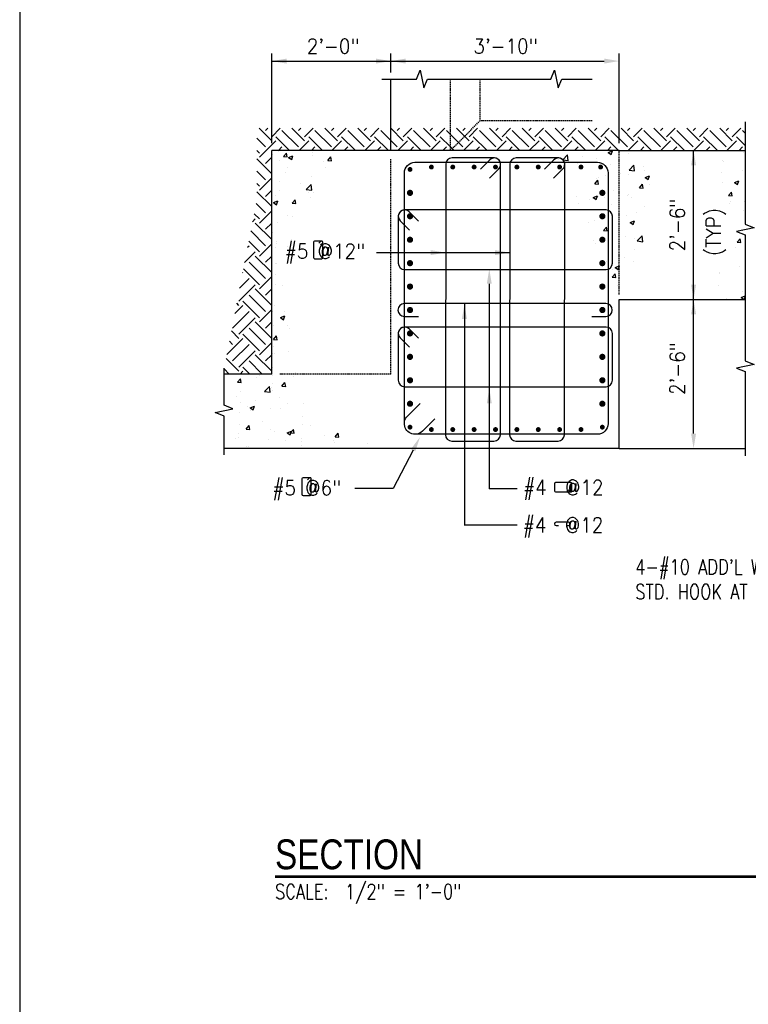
# Model space of a CAD drawing. Header units: inches. Extents: x -9715 to 32893, y -15613 to -1138.
# Tile 269 of 380: x 10173 to 10320, y -10201 to -10003. Entities that reach past the tile are written whole.
import ezdxf
from ezdxf.enums import TextEntityAlignment as Align

# ---------------------------------------------------------------- set-up
doc = ezdxf.new("R2010")
doc.units = ezdxf.units.IN
doc.header["$MEASUREMENT"] = 0
doc.linetypes.add('HIDDEN', pattern=[0.375, 0.25, -0.125])
doc.layers.get('0').update_dxf_attribs({"color": 252})
doc.layers.get('DEFPOINTS').update_dxf_attribs({"color": 11})
for name, color, linetype in [('A-ANNO-TITL', 2, 'Continuous'), ('S-ANNO-TEXT', 2, 'Continuous'), ('S1', 2, 'Continuous'), ('S3', 4, 'Continuous'), ('S5', 1, 'Continuous'), ('S6', 1, 'Continuous'), ('S7R', 2, 'Continuous')]:
    doc.layers.add(name, color=color, linetype=linetype)
doc.styles.add('125', font='romans.shx', dxfattribs={"width": 0.8, "height": 2})
doc.styles.add('TEXT', font='romans.shx', dxfattribs={"width": 0.8, "height": 16})
doc.styles.add('Title', font='swiss.ttf', dxfattribs={"width": 0.8})

# ---------------------------------------------------------------- blocks, each defined once
blk = doc.blocks.new('*X239')
at = {"color": 0}
for p, q in [((1278.81, 1949.5), (1282.32, 1950.84)), ((1281.3, 1947.82), (1282.32, 1950.84)), ((1289.68, 1950.69), (1289.68, 1950.69)), ((1239.16, 1944.04), (1239.16, 1944.04)), ((1242.24, 1943.58), (1246.13, 1947.64)), ((1242.24, 1943.58), (1246.68, 1942.9)), ((1246.69, 1942.89), (1246.13, 1947.64)), ((1258.1, 1946.53), (1258.1, 1946.53)), ((1269.73, 1944.99), (1269.73, 1944.99)), ((1278.81, 1949.5), (1281.3, 1947.82)), ((1295.4, 1948.51), (1295.4, 1948.51)), ((1243.76, 1941.24), (1243.76, 1941.24)), ((1253.72, 1940.8), (1253.72, 1940.8)), ((1280.41, 1939.67), (1280.41, 1939.67)), ((1295.6, 1935.31), (1299.49, 1939.37)), ((1295.6, 1935.31), (1300.05, 1934.62)), ((1300.05, 1934.62), (1299.5, 1939.37)), ((1300, 1934.73), (1300, 1934.73)), ((1307.1, 1938.55), (1307.1, 1938.55)), ((1307.98, 1935.11), (1307.98, 1935.11)), ((1268.13, 1924.2), (1270.54, 1927.07)), ((1269.12, 1928.34), (1269.12, 1928.34)), ((1271.12, 1923.94), (1270.54, 1927.07)), ((1270.84, 1929.72), (1270.84, 1929.72)), ((1276.52, 1930.97), (1276.52, 1930.97)), ((1289.04, 1932.62), (1289.04, 1932.62)), ((1294.79, 1931.86), (1294.79, 1931.86)), ((1308.66, 1929.37), (1312.16, 1930.71)), ((1308.66, 1929.37), (1311.15, 1927.69)), ((1311.15, 1927.69), (1312.16, 1930.71)), ((1268.13, 1924.2), (1271.12, 1923.94)), ((1304, 1921.06), (1306.41, 1923.93)), ((1304, 1921.06), (1306.98, 1920.8)), ((1306.99, 1920.8), (1306.41, 1923.93)), ((1311.98, 1923.75), (1311.98, 1923.75)), ((1253.66, 1913.74), (1253.66, 1913.74)), ((1263.37, 1911.25), (1263.37, 1911.25)), ((1266.65, 1913.24), (1270.15, 1914.58)), ((1266.65, 1913.24), (1269.14, 1911.56)), ((1268.51, 1911.7), (1268.51, 1911.7)), ((1269.14, 1911.56), (1270.15, 1914.58)), ((1270.68, 1914.12), (1270.68, 1914.12)), ((1275.89, 1912.9), (1275.89, 1912.9)), ((1282.82, 1918.75), (1282.82, 1918.75)), ((1294.18, 1915.22), (1294.18, 1915.22)), ((1294.82, 1915.39), (1294.82, 1915.39)), ((1297.37, 1913), (1297.37, 1913)), ((1254.53, 1908.53), (1254.53, 1908.53)), ((1281.22, 1907.41), (1281.22, 1907.41)), ((1307.91, 1906.28), (1307.91, 1906.28)), ((1272.76, 1896.24), (1272.76, 1896.24)), ((1281.67, 1895.67), (1281.67, 1895.67)), ((1293.58, 1898.57), (1293.58, 1898.57)), ((1301.92, 1901.25), (1301.92, 1901.25)), ((1262.73, 1893.18), (1262.73, 1893.18)), ((1267.9, 1895.05), (1267.9, 1895.05)), ((1275.07, 1886.59), (1277.48, 1889.46)), ((1278.06, 1886.33), (1277.48, 1889.46)), ((1287.42, 1887.58), (1287.42, 1887.58)), ((1296.49, 1893.11), (1299.99, 1894.45)), ((1296.49, 1893.11), (1298.98, 1891.43)), ((1298.98, 1891.43), (1300, 1894.45)), ((1275.07, 1886.59), (1278.06, 1886.33)), ((1292.97, 1881.93), (1292.97, 1881.93)), ((1300.09, 1880.11), (1300.09, 1880.11)), ((1302.23, 1878.33), (1306.12, 1882.39)), ((1306.68, 1877.64), (1306.12, 1882.38)), ((1267.3, 1878.41), (1267.3, 1878.41)), ((1268.52, 1875.95), (1268.52, 1875.95)), ((1299.85, 1871.41), (1299.85, 1871.41)), ((1302.23, 1878.33), (1306.68, 1877.64)), ((1292.36, 1865.28), (1292.36, 1865.28)), ((1277.68, 1862.03), (1277.68, 1862.03)), ((1282.67, 1855.43), (1282.67, 1855.43)), ((1284.33, 1856.85), (1287.83, 1858.19)), ((1284.33, 1856.85), (1286.82, 1855.17)), ((1286.82, 1855.17), (1287.83, 1858.19)), ((1286.94, 1860.39), (1286.94, 1860.39)), ((1299.46, 1862.03), (1299.46, 1862.03)), ((1282.01, 1848.98), (1284.42, 1851.85)), ((1282.01, 1848.98), (1285, 1848.72)), ((1285, 1848.72), (1284.42, 1851.85)), ((1288.23, 1855.31), (1288.23, 1855.31)), ((1286.3, 1842.31), (1286.3, 1842.31))]:
    blk.add_line(p, q, dxfattribs=at)
blk = doc.blocks.new('*X241')
at = {"color": 0}
for p, q in [((1013.5, 1950.95), (1013.5, 1950.95)), ((1008.55, 1947.99), (1008.55, 1947.99)), ((1013.35, 1950.29), (1013.35, 1950.29)), ((1014.28, 1943.12), (1014.28, 1943.12)), ((1017.09, 1946.16), (1019.5, 1949.03)), ((1017.09, 1946.16), (1020.08, 1945.9)), ((1020.08, 1945.9), (1019.5, 1949.03)), ((1021.23, 1945.38), (1024.73, 1946.73)), ((1021.23, 1945.38), (1023.72, 1943.71)), ((1023.72, 1943.7), (1024.74, 1946.73)), ((1040.19, 1949.82), (1040.19, 1949.82)), ((1040.25, 1946.86), (1040.25, 1946.86)), ((1052.95, 1943.02), (1055.36, 1945.9)), ((1052.95, 1943.02), (1055.94, 1942.76)), ((1055.94, 1942.76), (1055.37, 1945.9)), ((1020.53, 1937.01), (1020.53, 1937.01)), ((1049.69, 1942.02), (1049.69, 1942.02)), ((1050.71, 1937.22), (1050.71, 1937.22)), ((1019.13, 1933.06), (1019.13, 1933.06)), ((1039.65, 1930.22), (1039.65, 1930.22)), ((1013.68, 1926.47), (1013.68, 1926.47)), ((1030.46, 1924.27), (1030.46, 1924.27)), ((1035.42, 1919.71), (1039.31, 1923.77)), ((1035.42, 1919.71), (1039.86, 1919.02)), ((1039.87, 1919.02), (1039.31, 1923.76)), ((1039.63, 1919.52), (1039.63, 1919.52)), ((1010.47, 1914.51), (1010.47, 1914.51)), ((1014.31, 1918.68), (1014.31, 1918.68)), ((1024.03, 1908.55), (1026.44, 1911.42)), ((1027.02, 1908.29), (1026.44, 1911.42)), ((1037.55, 1917.5), (1037.55, 1917.5)), ((1039.04, 1913.58), (1039.04, 1913.58)), ((1041, 1917.56), (1041, 1917.56)), ((1009.07, 1909.13), (1012.57, 1910.47)), ((1009.07, 1909.13), (1011.56, 1907.45)), ((1011.56, 1907.45), (1012.57, 1910.47)), ((1013.07, 1909.83), (1013.07, 1909.83)), ((1024.03, 1908.55), (1027.02, 1908.29)), ((1020.51, 1898.86), (1020.51, 1898.86)), ((1024.4, 1897.78), (1024.4, 1897.78)), ((1012.46, 1893.18), (1012.46, 1893.18)), ((1008.41, 1884.68), (1008.41, 1884.68)), ((1023.76, 1879.7), (1023.76, 1879.7)), ((1010.77, 1873.31), (1010.77, 1873.31)), ((1011.25, 1878.06), (1011.25, 1878.06)), ((1011.85, 1876.54), (1011.85, 1876.54)), ((1020.39, 1873.7), (1020.39, 1873.7)), ((1021.31, 1866.59), (1021.31, 1866.59)), ((1010.61, 1859.98), (1010.61, 1859.98)), ((1011.24, 1859.89), (1011.24, 1859.89)), ((1010.32, 1851.2), (1010.32, 1851.2)), ((1010.64, 1843.25), (1010.64, 1843.25)), ((1016.39, 1842.76), (1016.39, 1842.76)), ((1010.03, 1826.6), (1010.03, 1826.6)), ((1008.26, 1821.36), (1008.26, 1821.36)), ((1014.58, 1816.48), (1018.08, 1817.82)), ((1014.58, 1816.48), (1017.07, 1814.8)), ((1017.07, 1814.8), (1018.08, 1817.82)), ((1017.78, 1821.21), (1017.78, 1821.21)), ((1009.42, 1809.96), (1009.42, 1809.96)), ((1020.24, 1810.38), (1020.24, 1810.38)), ((1008.98, 1798.86), (1011.39, 1801.73)), ((1011.97, 1798.6), (1011.39, 1801.73)), ((1021.66, 1807.47), (1021.66, 1807.47)), ((1007.83, 1795.8), (1007.83, 1795.8)), ((1008.81, 1793.31), (1008.81, 1793.31)), ((1008.98, 1798.86), (1011.97, 1798.6)), ((1008.51, 1787.75), (1008.51, 1787.75)), ((1010.18, 1787.88), (1010.18, 1787.88)), ((1021.03, 1789.4), (1021.03, 1789.4)), ((1008.2, 1776.67), (1008.2, 1776.67)), ((998.09, 1770.25), (998.09, 1770.25)), ((1007.87, 1769.68), (1007.87, 1769.68)), ((1024.79, 1769.12), (1024.79, 1769.12)), ((1026.81, 1772.17), (1026.81, 1772.17)), ((980.05, 1764.39), (982.46, 1767.26)), ((980.05, 1764.39), (983.04, 1764.13)), ((981.95, 1764.66), (981.95, 1764.66)), ((983.04, 1764.13), (982.46, 1767.26)), ((995.36, 1768.03), (995.36, 1768.03)), ((1001.94, 1757.04), (1005.84, 1761.1)), ((1006.39, 1756.35), (1005.84, 1761.1)), ((1008.64, 1763.53), (1008.64, 1763.53)), ((1015.92, 1761.25), (1018.33, 1764.12)), ((1015.92, 1761.25), (1018.9, 1760.99)), ((1018.91, 1760.99), (1018.33, 1764.12)), ((978.95, 1753.04), (978.95, 1753.04)), ((982.34, 1756.82), (982.34, 1756.82)), ((1001.94, 1757.04), (1006.39, 1756.35)), ((1007.6, 1760.02), (1007.6, 1760.02)), ((1008.11, 1758.05), (1008.11, 1758.05)), ((1013.66, 1752.45), (1013.66, 1752.45)), ((982.2, 1748.31), (982.2, 1748.31)), ((988.15, 1744.83), (988.15, 1744.83)), ((990.25, 1743.96), (993.75, 1745.31)), ((992.74, 1742.29), (993.75, 1745.31)), ((994.72, 1749.96), (994.72, 1749.96)), ((1020.09, 1747.07), (1020.09, 1747.07)), ((1032.96, 1747.13), (1032.96, 1747.13)), ((981.73, 1740.18), (981.73, 1740.18)), ((990.25, 1743.96), (992.74, 1742.29)), ((990.93, 1742.06), (990.93, 1742.06)), ((1006.99, 1743.38), (1006.99, 1743.38)), ((1014.84, 1743.71), (1014.84, 1743.71)), ((1032.08, 1736.89), (1032.08, 1736.89)), ((981.57, 1730.24), (981.57, 1730.24)), ((986.99, 1726.78), (989.4, 1729.65)), ((989.98, 1726.52), (989.4, 1729.65)), ((1000.5, 1732.73), (1000.5, 1732.73)), ((1032.35, 1730.48), (1032.35, 1730.48)), ((1039.19, 1729.57), (1039.19, 1729.57)), ((981.13, 1723.53), (981.13, 1723.53)), ((986.99, 1726.78), (989.98, 1726.52)), ((1006.38, 1726.73), (1006.38, 1726.73)), ((1010.03, 1724.57), (1010.03, 1724.57)), ((1020.1, 1723.83), (1023.6, 1725.18)), ((1020.1, 1723.83), (1022.58, 1722.16)), ((1022.58, 1722.16), (1023.6, 1725.18)), ((1022.85, 1723.64), (1025.26, 1726.51)), ((1022.85, 1723.64), (1025.84, 1723.38)), ((1025.84, 1723.38), (1025.27, 1726.51)), ((1050.38, 1721.31), (1050.38, 1721.31)), ((1058.72, 1720.5), (1061.13, 1723.38)), ((1061.71, 1720.24), (1061.13, 1723.38)), ((978.41, 1719.28), (978.41, 1719.28)), ((980.87, 1719.56), (980.87, 1719.56)), ((987.35, 1713.01), (987.35, 1713.01)), ((1005.1, 1718.16), (1005.1, 1718.16)), ((1018.93, 1717.17), (1018.93, 1717.17)), ((1031.44, 1718.82), (1031.44, 1718.82)), ((1031.74, 1713.84), (1031.74, 1713.84)), ((1031.79, 1717.03), (1031.79, 1717.03)), ((1057.41, 1717.36), (1057.41, 1717.36)), ((1058.48, 1715.9), (1058.48, 1715.9)), ((1058.72, 1720.5), (1061.71, 1720.24)), ((1085.17, 1714.77), (1085.17, 1714.77)), ((988.95, 1712.57), (988.95, 1712.57)), ((1015.64, 1711.44), (1015.64, 1711.44))]:
    blk.add_line(p, q, dxfattribs=at)
blk = doc.blocks.new('*X251')
at = {"color": 0}
for p, q in [((1404.65, 1949.26), (1406.17, 1951.08)), ((1407.64, 1949), (1407.25, 1951.08)), ((1371.01, 1943.41), (1371.01, 1943.41)), ((1387.48, 1949.75), (1387.48, 1949.75)), ((1402.59, 1947.57), (1402.59, 1947.57)), ((1404.65, 1949.26), (1407.64, 1949)), ((1415.1, 1949.21), (1415.1, 1949.21)), ((1422.53, 1941.49), (1426.03, 1942.83)), ((1422.91, 1949.28), (1422.91, 1949.28)), ((1425.02, 1939.81), (1426.03, 1942.83)), ((1371.69, 1942.33), (1371.69, 1942.33)), ((1387.18, 1935.16), (1387.18, 1935.16)), ((1422.53, 1941.49), (1425.01, 1939.81)), ((1370.3, 1933.76), (1370.3, 1933.76)), ((1401.95, 1929.49), (1401.95, 1929.49)), ((1413.87, 1934.03), (1413.87, 1934.03)), ((1420.89, 1931.99), (1420.89, 1931.99)), ((1422.3, 1932.64), (1422.3, 1932.64)), ((1371.08, 1925.69), (1371.08, 1925.69)), ((1380.52, 1925.36), (1384.02, 1926.71)), ((1380.52, 1925.36), (1383, 1923.68)), ((1383, 1923.68), (1384.02, 1926.7)), ((1402.32, 1918.76), (1406.22, 1922.82)), ((1406.77, 1918.07), (1406.22, 1922.81)), ((1418.55, 1921.27), (1418.55, 1921.27)), ((1375.72, 1914.79), (1378.13, 1917.66)), ((1375.72, 1914.79), (1378.71, 1914.52)), ((1378.71, 1914.52), (1378.13, 1917.66)), ((1402.32, 1918.76), (1406.77, 1918.07)), ((1407.73, 1912.27), (1407.73, 1912.27)), ((1411.58, 1911.65), (1413.99, 1914.52)), ((1411.58, 1911.65), (1414.57, 1911.39)), ((1414.57, 1911.39), (1414, 1914.52)), ((1421.7, 1915.99), (1421.7, 1915.99)), ((1376.28, 1908.12), (1376.28, 1908.12)), ((1377.44, 1909.61), (1377.44, 1909.61)), ((1388.8, 1909.77), (1388.8, 1909.77)), ((1404.13, 1908.48), (1404.13, 1908.48)), ((1410.36, 1905.23), (1413.86, 1906.57)), ((1410.36, 1905.23), (1412.85, 1903.55)), ((1412.85, 1903.55), (1413.86, 1906.57)), ((1387.98, 1902.9), (1387.98, 1902.9)), ((1414.67, 1901.77), (1414.67, 1901.77)), ((1421.09, 1899.35), (1421.09, 1899.35)), ((1426.16, 1896.7), (1426.16, 1896.7)), ((1416.49, 1891.44), (1416.49, 1891.44)), ((1382.66, 1877.18), (1385.07, 1880.05)), ((1385.65, 1876.91), (1385.07, 1880.05)), ((1387.33, 1886.43), (1387.33, 1886.43)), ((1420.48, 1882.7), (1420.48, 1882.7)), ((1420.88, 1881.94), (1420.88, 1881.94)), ((1428.47, 1880.46), (1428.47, 1880.46)), ((1381.43, 1872.82), (1381.43, 1872.82)), ((1382.66, 1877.18), (1385.65, 1876.91)), ((1413, 1876.98), (1413, 1876.98)), ((1418.52, 1874.04), (1420.93, 1876.91)), ((1418.52, 1874.04), (1421.51, 1873.78)), ((1421.51, 1873.78), (1420.93, 1876.91)), ((1425.52, 1878.63), (1425.52, 1878.63)), ((1401.29, 1870.16), (1401.7, 1870.32)), ((1401.29, 1869.09), (1401.7, 1870.32)), ((1408.95, 1861.78), (1412.85, 1865.83)), ((1413.4, 1861.08), (1412.85, 1865.83)), ((1419.87, 1866.06), (1419.87, 1866.06)), ((1384.45, 1857.52), (1384.45, 1857.52)), ((1408.95, 1861.78), (1413.4, 1861.09)), ((1411.14, 1856.39), (1411.14, 1856.39)), ((1412.37, 1858.91), (1412.37, 1858.91)), ((1418.41, 1857.95), (1418.41, 1857.95)), ((1368.27, 1853.1), (1368.27, 1853.1)), ((1368.3, 1851.93), (1368.3, 1851.93)), ((1389.25, 1852.95), (1389.25, 1852.95)), ((1419.26, 1849.41), (1419.26, 1849.41)), ((1421.68, 1849.68), (1421.68, 1849.68)), ((1368.04, 1842.46), (1368.04, 1842.46)), ((1418.15, 1841.68), (1418.15, 1841.68)), ((1374.5, 1832.1), (1374.5, 1832.1)), ((1386.03, 1832.72), (1389.26, 1833.95)), ((1386.03, 1832.72), (1388.46, 1831.08)), ((1386.7, 1837.54), (1386.7, 1837.54)), ((1388.53, 1831.08), (1389.26, 1833.24)), ((1418.66, 1832.77), (1418.66, 1832.77))]:
    blk.add_line(p, q, dxfattribs=at)
blk = doc.blocks.new('*X252')
at = {"color": 0}
for p, q in [((1007.63, 1958.91), (997.46, 1969.08)), ((1002.66, 1967.19), (1004.54, 1969.08)), ((1007.63, 1962.22), (1014.48, 1969.08)), ((1029.17, 1953.93), (1015.91, 1967.19)), ((1034.14, 1958.91), (1023.97, 1969.08)), ((1029.17, 1967.19), (1031.06, 1969.08)), ((1034.14, 1962.22), (1041, 1969.08)), ((1055.69, 1953.93), (1042.43, 1967.19)), ((1060.66, 1958.91), (1050.49, 1969.08)), ((1055.69, 1967.19), (1057.57, 1969.08)), ((1060.66, 1962.22), (1067.52, 1969.08)), ((1082.2, 1953.93), (1068.95, 1967.19)), ((1087.18, 1958.91), (1077.01, 1969.08)), ((1082.2, 1967.19), (1084.09, 1969.08)), ((1087.18, 1962.22), (1094.03, 1969.08)), ((1103.63, 1959.02), (1095.46, 1967.19)), ((1103.63, 1968.97), (1103.52, 1969.08)), ((1113.69, 1958.91), (1103.63, 1968.97)), ((1108.72, 1967.19), (1110.61, 1969.08)), ((1113.69, 1962.22), (1120.55, 1969.08)), ((1135.24, 1953.93), (1121.98, 1967.19)), ((1140.21, 1958.91), (1130.04, 1969.08)), ((1135.24, 1967.19), (1137.12, 1969.08)), ((1140.21, 1962.22), (1147.07, 1969.08)), ((1151.63, 1964.06), (1148.5, 1967.19)), ((1163.09, 1962.54), (1156.55, 1969.08)), ((1161.75, 1967.19), (1163.64, 1969.08)), ((1166.73, 1962.22), (1173.58, 1969.08)), ((1188.27, 1953.93), (1175.01, 1967.19)), ((1193.24, 1958.91), (1183.07, 1969.08)), ((1188.27, 1967.19), (1190.16, 1969.08)), ((1193.24, 1962.22), (1200.1, 1969.08)), ((1214.79, 1953.93), (1201.53, 1967.19)), ((1219.76, 1958.91), (1209.59, 1969.08)), ((1214.79, 1967.19), (1216.67, 1969.08)), ((1219.76, 1962.22), (1226.62, 1969.08)), ((1241.3, 1953.93), (1228.05, 1967.19)), ((1246.28, 1958.91), (1236.1, 1969.08)), ((1241.3, 1967.19), (1243.19, 1969.08)), ((1246.28, 1962.22), (1253.13, 1969.08)), ((1267.82, 1953.93), (1254.56, 1967.19)), ((1272.79, 1958.91), (1262.62, 1969.08)), ((1267.82, 1967.19), (1269.71, 1969.08)), ((1272.79, 1962.22), (1279.65, 1969.08)), ((1294.34, 1953.93), (1281.08, 1967.19)), ((1299.31, 1958.91), (1289.14, 1969.08)), ((1294.34, 1967.19), (1296.22, 1969.08)), ((1299.31, 1962.22), (1306.17, 1969.08)), ((1320.85, 1953.93), (1307.6, 1967.19)), ((1325.83, 1958.91), (1315.65, 1969.08)), ((1320.85, 1967.19), (1322.74, 1969.08)), ((1325.83, 1962.22), (1332.68, 1969.08)), ((1347.37, 1953.93), (1334.11, 1967.19)), ((1352.34, 1958.91), (1342.17, 1969.08)), ((1347.37, 1967.19), (1349.25, 1969.08)), ((1352.34, 1962.22), (1359.2, 1969.08)), ((1373.89, 1953.93), (1360.63, 1967.19)), ((1378.86, 1958.91), (1368.69, 1969.08)), ((1373.89, 1967.19), (1375.77, 1969.08)), ((1378.86, 1962.22), (1385.72, 1969.08)), ((1389.26, 1965.08), (1387.14, 1967.19)), ((1002.66, 1953.93), (995.7, 1960.89)), ((997.68, 1945.65), (1010.94, 1958.91)), ((1022.08, 1951.08), (1010.94, 1962.22)), ((1029.63, 1951.08), (1037.46, 1958.91)), ((1048.6, 1951.08), (1037.46, 1962.22)), ((1056.15, 1951.08), (1063.97, 1958.91)), ((1075.12, 1951.08), (1063.97, 1962.22)), ((1082.66, 1951.08), (1090.49, 1958.91)), ((1101.63, 1951.08), (1090.49, 1962.22)), ((1108.72, 1953.93), (1103.63, 1959.02)), ((1109.18, 1951.08), (1117.01, 1958.91)), ((1128.15, 1951.08), (1117.01, 1962.22)), ((1135.7, 1951.08), (1143.52, 1958.91)), ((1151.63, 1954.11), (1143.52, 1962.22)), ((1158.12, 1957.57), (1151.63, 1964.06)), ((1162.21, 1951.08), (1170.04, 1958.91)), ((1166.73, 1958.91), (1163.09, 1962.54)), ((1181.18, 1951.08), (1170.04, 1962.22)), ((1188.73, 1951.08), (1196.56, 1958.91)), ((1207.7, 1951.08), (1196.56, 1962.22)), ((1215.25, 1951.08), (1223.07, 1958.91)), ((1234.22, 1951.08), (1223.07, 1962.22)), ((1241.76, 1951.08), (1249.59, 1958.91)), ((1260.73, 1951.08), (1249.59, 1962.22)), ((1268.28, 1951.08), (1276.11, 1958.91)), ((1287.25, 1951.08), (1276.11, 1962.22)), ((1294.79, 1951.08), (1302.62, 1958.91)), ((1313.77, 1951.08), (1302.62, 1962.22)), ((1321.31, 1951.08), (1329.14, 1958.91)), ((1340.28, 1951.08), (1329.14, 1962.22)), ((1347.83, 1951.08), (1355.66, 1958.91)), ((1366.8, 1951.08), (1355.66, 1962.22)), ((1374.34, 1951.08), (1382.17, 1958.91)), ((1389.26, 1955.14), (1382.17, 1962.22)), ((997.68, 1948.96), (995.7, 1950.95)), ((1013.06, 1951.08), (1015.91, 1953.93)), ((1039.57, 1951.08), (1042.43, 1953.93)), ((1066.09, 1951.08), (1068.95, 1953.93)), ((1092.61, 1951.08), (1095.46, 1953.93)), ((1119.12, 1951.08), (1121.98, 1953.93)), ((1145.64, 1951.08), (1148.5, 1953.93)), ((1153.15, 1952.6), (1151.63, 1954.11)), ((1154.67, 1951.08), (1153.15, 1952.6)), ((1161.75, 1953.93), (1158.12, 1957.57)), ((1172.16, 1951.08), (1175.01, 1953.93)), ((1198.67, 1951.08), (1201.53, 1953.93)), ((1225.19, 1951.08), (1228.05, 1953.93)), ((1251.71, 1951.08), (1254.56, 1953.93)), ((1278.22, 1951.08), (1281.08, 1953.93)), ((1304.74, 1951.08), (1307.6, 1953.93)), ((1331.25, 1951.08), (1334.11, 1953.93)), ((1357.77, 1951.08), (1360.63, 1953.93)), ((1384.29, 1951.08), (1387.14, 1953.93)), ((1007.63, 1932.39), (995.7, 1944.32)), ((1002.66, 1940.68), (1007.63, 1945.65)), ((1007.63, 1935.7), (1007.63, 1935.71)), ((1002.66, 1927.42), (995.7, 1934.37)), ((997.68, 1919.13), (1007.63, 1929.08)), ((997.68, 1922.45), (995.7, 1924.43)), ((1002.66, 1914.16), (1007.63, 1919.14)), ((1007.63, 1905.87), (995.7, 1917.8)), ((1002.66, 1900.9), (995.03, 1908.53)), ((1007.63, 1909.19), (1007.63, 1909.19)), ((992.16, 1893.72), (994.37, 1895.93)), ((997.68, 1895.93), (993.41, 1900.2)), ((997.68, 1892.62), (1007.63, 1902.56)), ((1007.63, 1879.36), (994.37, 1892.62)), ((1002.66, 1887.64), (1007.63, 1892.62)), ((1002.66, 1874.39), (990.72, 1886.32)), ((1007.63, 1882.67), (1007.63, 1882.68)), ((988.18, 1873.16), (989.4, 1874.39)), ((997.68, 1869.41), (989.11, 1877.99)), ((997.68, 1866.1), (1007.63, 1876.05)), ((985.79, 1860.83), (994.37, 1869.41)), ((1007.63, 1852.84), (994.37, 1866.1)), ((1002.66, 1861.13), (1007.63, 1866.1)), ((997.68, 1842.9), (984.81, 1855.77)), ((1002.66, 1847.87), (989.4, 1861.13)), ((1007.63, 1856.16), (1007.63, 1856.16)), ((981.8, 1840.28), (989.4, 1847.87)), ((984.19, 1852.61), (984.43, 1852.84)), ((997.68, 1839.58), (1007.63, 1849.53)), ((981.11, 1829.64), (994.37, 1842.9)), ((1007.63, 1826.32), (994.37, 1839.58)), ((1002.66, 1834.61), (1007.63, 1839.59)), ((1002.66, 1821.35), (989.4, 1834.61)), ((977.82, 1819.72), (984.43, 1826.32)), ((981.11, 1826.32), (979.43, 1828.01)), ((997.68, 1816.38), (984.43, 1829.64)), ((1007.63, 1829.64), (1007.63, 1829.64)), ((976.14, 1808.09), (989.4, 1821.35)), ((981.11, 1803.12), (994.37, 1816.38)), ((997.68, 1813.07), (1007.63, 1823.01)), ((1002.66, 1794.84), (989.4, 1808.09)), ((1007.63, 1799.81), (994.37, 1813.07)), ((1002.66, 1808.09), (1007.63, 1813.07)), ((981.11, 1799.81), (975.12, 1805.79)), ((997.68, 1789.86), (984.43, 1803.12)), ((1007.63, 1803.12), (1007.63, 1803.13)), ((971.45, 1786.83), (984.43, 1799.81)), ((976.14, 1794.84), (973.51, 1797.46)), ((976.14, 1781.58), (989.4, 1794.84)), ((997.68, 1786.55), (1007.63, 1796.5)), ((981.11, 1776.61), (994.37, 1789.86)), ((1007.63, 1773.29), (994.37, 1786.55)), ((1002.66, 1781.58), (1007.63, 1786.55)), ((981.11, 1773.29), (970.82, 1783.58)), ((989.95, 1771.08), (984.43, 1776.61)), ((999.9, 1771.08), (989.4, 1781.58)), ((1007.63, 1776.61), (1007.63, 1776.61)), ((973.38, 1771.08), (969.29, 1775.17)), ((982.21, 1771.08), (984.43, 1773.29))]:
    blk.add_line(p, q, dxfattribs=at)
blk = doc.blocks.new('NAVFAC_Anno_Title_T1')
at = {"color": 0, "linetype": 'ByBlock', "lineweight": -2, "style": 'Title'}
blk.add_attdef('TITLE', (0, 0.5), '', height=2, dxfattribs=at)
at = {"color": 0, "linetype": 'ByBlock', "lineweight": -2, "style": 'TEXT', "width": 0.8}
blk.add_attdef('SCALE', text='', height=1, dxfattribs=at).set_placement((0, -0.5), align=Align.TOP_LEFT)

msp = doc.modelspace()

# ---------------------------------------------------------------- linework, layer by layer
at = {"layer": 'A-ANNO-TITL', "const_width": 0.6}
msp.add_lwpolyline([(10224.39247, -10175.50234), (10578.95275, -10175.50234)], dxfattribs=at)
at = {"layer": 'DEFPOINTS'}
msp.add_lwpolyline([(10172.94127, -10437.40663), (10925.99112, -10437.40663), (10925.99112, -9936.96757), (10172.94127, -9936.96757)], close=True, dxfattribs=at)
at = {"layer": 'S-ANNO-TEXT', "ltscale": 20}
for p, q in [((10229.81631, -10095.43264), (10229.81631, -10098.4912)), ((10231.45287, -10095.18654), (10230.0624, -10095.18654)), ((10231.27886, -10095.25862), (10230.92254, -10095.61494)), ((10231.27057, -10095.96297), (10231.62689, -10095.60665)), ((10231.69897, -10098.4912), (10231.69897, -10095.43264)), ((10280.67399, -10096.41372), (10280.67399, -10097.80419)), ((10283.97865, -10096.16763), (10280.92009, -10096.16763)), ((10283.44832, -10097.62189), (10283.80464, -10097.97821)), ((10284.15267, -10097.63018), (10283.79635, -10097.27386)), ((10284.22474, -10097.80419), (10284.22474, -10096.41372)), ((10230.0624, -10098.73729), (10231.45287, -10098.73729)), ((10280.92009, -10098.05029), (10283.97865, -10098.05029))]:
    msp.add_line(p, q, dxfattribs=at)
for points in [[(10233.57504, -10048.31252), (10233.93136, -10047.9562, 0.668178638), (10233.75734, -10047.53609), (10232.36687, -10047.53609, 0.414213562), (10232.12078, -10047.78219), (10232.12078, -10050.84075, 0.414213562), (10232.36687, -10051.08684), (10233.75734, -10051.08684, 0.414213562), (10234.00344, -10050.84075), (10234.00344, -10047.78219, 0.668178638), (10233.58333, -10047.60817), (10233.22701, -10047.96449)], [(10283.02943, -10104.8188), (10283.49723, -10104.8188, 1), (10283.49723, -10104.16255), (10281.01983, -10104.16255, 1), (10281.01983, -10104.8188), (10281.48762, -10104.8188)]]:
    msp.add_lwpolyline(points, format="xyb", dxfattribs=at)
for centre, start, end in [((10230.0624, -10095.43264), 90, 180), ((10231.45287, -10095.43264), 0, 135), ((10231.45287, -10095.43264), 315, 90), ((10280.92009, -10096.41372), 90, 180), ((10283.97865, -10096.41372), 0, 90), ((10283.97865, -10097.80419), 270, 45), ((10230.0624, -10098.4912), 180, 270), ((10231.45287, -10098.4912), 270, 0), ((10280.92009, -10097.80419), 180, 270), ((10283.97865, -10097.80419), 225, 0)]:
    msp.add_arc(centre, 0.24609, start, end, dxfattribs=at)
at = {"layer": 'S1', "color": 2, "linetype": 'Continuous'}
for p, q in [((10247.72343, -10029.30667), (10247.72343, -10014.93961)), ((10293.72343, -10089.30667), (10293.72343, -10059.30667))]:
    msp.add_line(p, q, dxfattribs=at)
at = {"layer": 'S1', "color": 1, "linetype": 'HIDDEN'}
for p, q in [((10259.72343, -10029.30667), (10259.72343, -10014.93961)), ((10265.72343, -10023.30667), (10265.72343, -10014.93961)), ((10259.72343, -10029.30667), (10265.72343, -10023.30667)), ((10288.2921, -10023.30667), (10265.72343, -10023.30667)), ((10293.72343, -10058.2878), (10293.72343, -10029.30667)), ((10247.72343, -10074.30667), (10247.72343, -10031.07498)), ((10247.72343, -10074.30667), (10225.34933, -10074.30667))]:
    msp.add_line(p, q, dxfattribs=at)
at = {"layer": 'S1', "color": 2}
for p, q in [((10293.72343, -10029.30667), (10223.72343, -10029.30667)), ((10223.72343, -10074.30667), (10223.72343, -10029.30667)), ((10293.72343, -10029.30667), (10319.1375, -10029.30667)), ((10293.72343, -10059.30667), (10319.1375, -10059.30667)), ((10223.72343, -10074.30667), (10214.13824, -10074.30667)), ((10293.72343, -10089.30667), (10214.13824, -10089.30667))]:
    msp.add_line(p, q, dxfattribs=at)
at = {"layer": 'S1', "color": 1}
msp.add_line((10293.72343, -10089.30667), (10319.1375, -10089.30667), dxfattribs=at)
for points in [[(10245.87835, -10014.93961), (10252.91977, -10014.93961), (10253.65414, -10013.15836), (10254.38852, -10016.70524), (10255.08458, -10014.93961), (10272.65357, -10014.93961)], [(10272.65357, -10014.93961), (10279.99283, -10014.93961), (10280.7272, -10013.15836), (10281.46158, -10016.70524), (10282.15764, -10014.93961), (10288.32119, -10014.93961)], [(10319.12968, -10023.56563), (10319.12968, -10044.13012), (10320.91093, -10044.8645), (10317.36406, -10045.59887), (10319.12968, -10046.29494), (10319.12968, -10053.30667)], [(10319.12968, -10053.30667), (10319.12968, -10071.64331), (10320.91093, -10072.37768), (10317.36406, -10073.11206), (10319.12968, -10073.80812), (10319.12968, -10090.80667)], [(10214.13824, -10090.55422), (10214.13824, -10082.77323), (10212.35699, -10082.03885), (10215.90386, -10081.30448), (10214.13824, -10080.60841), (10214.13824, -10073.15509)]]:
    msp.add_lwpolyline(points, dxfattribs=at)
at = {"layer": 'S3', "color": 4}
for points in [[(10250.44968, -10084.29667), (10250.44968, -10033.82667, -0.414213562), (10252.59343, -10031.68292), (10289.34343, -10031.68292, -0.414213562), (10291.48718, -10033.82667), (10291.48718, -10084.29667, -0.414213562), (10289.34343, -10086.44042), (10252.59343, -10086.44042, -0.668178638), (10251.07757, -10082.78081), (10253.60188, -10080.2565)], [(10256.62205, -10083.29919), (10254.09774, -10085.82349, -0.172895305), (10252.60113, -10086.44042)]]:
    msp.add_lwpolyline(points, format="xyb", dxfattribs=at)
at = {"layer": 'S3', "color": 2}
for points, const_width in [([(10255.89704, -10032.39504, -1), (10255.89704, -10032.88504, -1)], 0.49), ([(10260.20315, -10032.39504, -1), (10260.20315, -10032.88504, -1)], 0.49), ([(10264.50927, -10032.39504, -1), (10264.50927, -10032.88504, -1)], 0.49), ([(10268.81538, -10032.39504, -1), (10268.81538, -10032.88504, -1)], 0.49), ([(10273.12149, -10032.39504, -1), (10273.12149, -10032.88504, -1)], 0.49), ([(10277.4276, -10032.39504, -1), (10277.4276, -10032.88504, -1)], 0.49), ([(10281.73371, -10032.39504, -1), (10281.73371, -10032.88504, -1)], 0.49), ([(10286.03982, -10032.39504, -1), (10286.03982, -10032.88504, -1)], 0.49), ([(10289.99187, -10032.39418, -1), (10289.99187, -10032.88418, -1)], 0.49), ([(10251.59093, -10032.87254, 1), (10251.59093, -10033.36254, 1)], 0.49), ([(10251.59093, -10038.1458, -1), (10251.59093, -10037.5235, -1)], 0.6223), ([(10290.34593, -10038.1458, 1), (10290.34593, -10037.5235, 1)], 0.6223), ([(10251.59093, -10042.86292, -1), (10251.59093, -10042.24062, -1)], 0.6223), ([(10290.34593, -10042.86292, 1), (10290.34593, -10042.24062, 1)], 0.6223), ([(10251.59093, -10047.58003, -1), (10251.59093, -10046.95773, -1)], 0.6223), ([(10290.34593, -10047.58003, 1), (10290.34593, -10046.95773, 1)], 0.6223), ([(10251.59093, -10052.29715, -1), (10251.59093, -10051.67485, -1)], 0.6223), ([(10290.34593, -10052.29715, 1), (10290.34593, -10051.67485, 1)], 0.6223), ([(10251.59093, -10057.01426, -1), (10251.59093, -10056.39196, -1)], 0.6223), ([(10290.34593, -10057.01426, 1), (10290.34593, -10056.39196, 1)], 0.6223), ([(10251.59093, -10061.73138, -1), (10251.59093, -10061.10908, -1)], 0.6223), ([(10290.34593, -10061.73138, 1), (10290.34593, -10061.10908, 1)], 0.6223), ([(10251.59093, -10066.44849, -1), (10251.59093, -10065.82619, -1)], 0.6223), ([(10290.34593, -10066.44849, 1), (10290.34593, -10065.82619, 1)], 0.6223), ([(10251.59093, -10071.16561, -1), (10251.59093, -10070.54331, -1)], 0.6223), ([(10290.34593, -10071.16561, 1), (10290.34593, -10070.54331, 1)], 0.6223), ([(10251.59093, -10075.88272, -1), (10251.59093, -10075.26042, -1)], 0.6223), ([(10290.34593, -10075.88272, 1), (10290.34593, -10075.26042, 1)], 0.6223), ([(10251.59093, -10080.59984, -1), (10251.59093, -10079.97754, -1)], 0.6223), ([(10290.34593, -10080.59984, 1), (10290.34593, -10079.97754, 1)], 0.6223), ([(10251.59093, -10085.2508, -1), (10251.59093, -10084.7608, -1)], 0.49), ([(10255.89704, -10085.7283, 1), (10255.89704, -10085.2383, 1)], 0.49), ([(10260.20315, -10085.7283, 1), (10260.20315, -10085.2383, 1)], 0.49), ([(10264.50927, -10085.7283, 1), (10264.50927, -10085.2383, 1)], 0.49), ([(10268.81538, -10085.7283, 1), (10268.81538, -10085.2383, 1)], 0.49), ([(10273.12149, -10085.7283, 1), (10273.12149, -10085.2383, 1)], 0.49), ([(10277.4276, -10085.7283, 1), (10277.4276, -10085.2383, 1)], 0.49), ([(10281.73371, -10085.7283, 1), (10281.73371, -10085.2383, 1)], 0.49), ([(10286.03982, -10085.7283, 1), (10286.03982, -10085.2383, 1)], 0.49), ([(10290.34593, -10085.2508, 1), (10290.34593, -10084.7608, 1)], 0.49)]:
    msp.add_lwpolyline(points, format="xyb", close=True, dxfattribs=dict(at, const_width=const_width))
at = {"layer": 'S3', "color": 3}
for points in [[(10267.60876, -10034.86478), (10269.4711, -10033.00244, 0.668178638), (10268.56158, -10030.80667), (10260.06785, -10030.80667, 0.414213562), (10258.7816, -10032.09292), (10258.73016, -10086.52042, 0.414213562), (10260.01641, -10087.80667), (10268.51015, -10087.80667, 0.414213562), (10269.7964, -10086.52042), (10269.84783, -10032.09292, 0.668178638), (10267.65207, -10031.18341), (10265.78972, -10033.04575)], [(10280.52709, -10034.86478), (10282.38943, -10033.00244, 0.668178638), (10281.47992, -10030.80667), (10272.98618, -10030.80667, 0.414213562), (10271.69993, -10032.09292), (10271.6485, -10086.52042, 0.414213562), (10272.93475, -10087.80667), (10281.42848, -10087.80667, 0.414213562), (10282.71473, -10086.52042), (10282.76617, -10032.09292, 0.668178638), (10280.5704, -10031.18341), (10278.70806, -10033.04575)], [(10253.28154, -10043.50459), (10251.4192, -10041.64225, 0.668178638), (10249.22343, -10042.55177), (10249.22343, -10051.986, 0.414213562), (10250.50968, -10053.27225), (10291.08865, -10053.27225, 0.414213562), (10292.3749, -10051.986), (10292.3749, -10042.55177, 0.414213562), (10291.08865, -10041.26552), (10250.50968, -10041.26552, 0.668178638), (10249.60017, -10043.46128), (10251.46251, -10045.32363)], [(10288.2494, -10062.70648), (10291.0669, -10062.70648, 1), (10291.0669, -10060.13398), (10250.4548, -10060.13398, 1), (10250.4548, -10062.70648), (10253.2723, -10062.70648)], [(10253.28154, -10067.09017), (10251.4192, -10065.22783, 0.668178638), (10249.22343, -10066.13734), (10249.22343, -10075.57157, 0.414213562), (10250.50968, -10076.85782), (10291.08865, -10076.85782, 0.414213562), (10292.3749, -10075.57157), (10292.3749, -10066.13734, 0.414213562), (10291.08865, -10064.85109), (10250.50968, -10064.85109, 0.668178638), (10249.60017, -10067.04686), (10251.46251, -10068.9092)]]:
    msp.add_lwpolyline(points, format="xyb", dxfattribs=at)
at = {"layer": 'S3', "color": 2}
for p in [(10290.34593, -10037.83465), (10290.34593, -10042.55177), (10290.34593, -10047.26888), (10290.34593, -10056.70311), (10290.34593, -10056.70311), (10290.34593, -10061.42023), (10290.10883, -10066.13734), (10290.10883, -10070.85446), (10290.34593, -10080.28869), (10255.89704, -10085.4833), (10286.03982, -10085.4833)]:
    msp.add_point(p, dxfattribs=at)
at = {"layer": 'S5'}
for p, q in [((10223.72343, -10027.80667), (10223.72343, -10009.80667)), ((10247.72343, -10013.6148), (10247.72343, -10009.80667)), ((10293.72343, -10027.80667), (10293.72343, -10009.80667)), ((10223.72343, -10011.30667), (10290.72343, -10011.30667)), ((10308.72343, -10086.30667), (10308.72343, -10029.30667))]:
    msp.add_line(p, q, dxfattribs=at)
for points in [[(10226.72343, -10011.80667), (10226.72343, -10010.80667), (10223.72343, -10011.30667)], [(10244.72343, -10011.80667), (10244.72343, -10010.80667), (10247.72343, -10011.30667)], [(10250.72343, -10011.80667), (10250.72343, -10010.80667), (10247.72343, -10011.30667)], [(10290.72343, -10011.80667), (10290.72343, -10010.80667), (10293.72343, -10011.30667)], [(10309.22343, -10032.30667), (10308.22343, -10032.30667), (10308.72343, -10029.30667)], [(10309.22343, -10056.30667), (10308.22343, -10056.30667), (10308.72343, -10059.30667)], [(10309.22343, -10062.30667), (10308.22343, -10062.30667), (10308.72343, -10059.30667)], [(10309.22343, -10086.30667), (10308.22343, -10086.30667), (10308.72343, -10089.30667)]]:
    msp.add_solid(points, dxfattribs=at)
at = {"layer": 'S7R', "color": 1}
for p, q in [((10244.86978, -10049.86381), (10271.68314, -10049.86381)), ((10267.56111, -10056.1491), (10267.56111, -10097.41605)), ((10262.55135, -10060.2284), (10262.55135, -10104.7919)), ((10252.21147, -10089.65248), (10248.19761, -10097.32618)), ((10248.19761, -10097.32618), (10240.49645, -10097.32618)), ((10273.18907, -10097.41605), (10267.56111, -10097.41605)), ((10273.18907, -10104.71436), (10262.55135, -10104.71436))]:
    msp.add_line(p, q, dxfattribs=at)
at = {"layer": 'S7R'}
msp.add_line((10255.00468, -10089.30667), (10254.94218, -10089.30667), dxfattribs=at)
at = {"layer": 'S7R', "color": 1}
for points in [[(10255.7648, -10049.36381), (10255.7648, -10050.36381), (10258.7648, -10049.86381)], [(10268.68314, -10049.36381), (10268.68314, -10050.36381), (10271.68314, -10049.86381)], [(10267.06111, -10056.1491), (10268.06111, -10056.1491), (10267.56111, -10053.1491)], [(10262.05135, -10063.2284), (10263.05135, -10063.2284), (10262.55135, -10060.2284)], [(10267.06111, -10080.21601), (10268.06111, -10080.21601), (10267.56111, -10077.21601)], [(10251.76842, -10089.42073), (10252.65452, -10089.88422), (10253.60194, -10086.99417)]]:
    msp.add_solid(points, dxfattribs=at)

# ---------------------------------------------------------------- block references
at = {"layer": 'A-ANNO-TITL'}
ref = msp.add_blockref('NAVFAC_Anno_Title_T1', (10224.39247, -10175.50234), dxfattribs=dict(at, xscale=3.000000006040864, yscale=3.000000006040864, zscale=3.000000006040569))
ref.add_attrib('TITLE', 'SECTION', (10224.39247, -10174.00234), dxfattribs={"layer": '0', "color": 0, "linetype": 'ByBlock', "lineweight": -2, "height": 6, "style": 'Title', "width": 0.8})
ref.add_attrib('SCALE', 'SCALE:  1/2" = 1\'-0"', dxfattribs={"layer": '0', "color": 0, "linetype": 'ByBlock', "lineweight": -2, "height": 3, "style": 'TEXT', "width": 0.8}).set_placement((10224.39247, -10177.00234), align=Align.TOP_LEFT)
at = {"layer": 'S6', "color": 1, "xscale": 0.25, "yscale": 0.25, "zscale": 0.25}
for name in ['*X252', '*X241', '*X239', '*X251']:
    msp.add_blockref(name, (9971.8156, -10517.07621), dxfattribs=at)

# ---------------------------------------------------------------- texts
at = {"layer": 'S-ANNO-TEXT', "ltscale": 20, "style": '125', "width": 0.9}
for s, p in [('2\'-0"', (10230.78105, -10009.80667)), ('3\'-10"', (10264.37337, -10009.80667)), ('#5 @12"', (10226.36579, -10051.08256)), ('#5 @6"', (10223.85522, -10098.72862)), ('#4  @12', (10274.37657, -10098.6348)), ('#4  @12', (10274.32821, -10106.21267))]:
    msp.add_text(s, height=3, dxfattribs=at).set_placement(p)
for s, p in [('2\'-6"', (10306.95598, -10049.61214)), ('(TYP)', (10314.23586, -10050.48514)), ('2\'-6"', (10306.95598, -10078.51656))]:
    msp.add_text(s, height=3, rotation=90, dxfattribs=at).set_placement(p)
at = {"layer": 'S-ANNO-TEXT', "insert": (10296.98419, -10111.63606), "char_height": 3.0000001, "width": 38.2654029, "attachment_point": 1, "style": '125'}
msp.add_mtext("4-#10 ADD'L W/ STD. HOOK AT BOTT.", dxfattribs=at)

doc.saveas('drawing.dxf')
